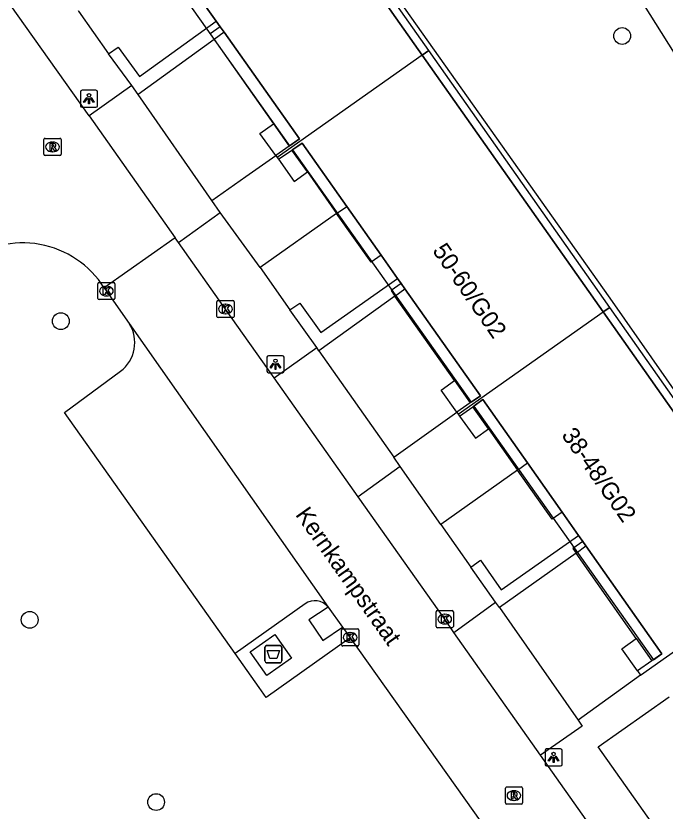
# Model space of a CAD drawing. Extents: x 159353 to 160616, y 385893 to 387321.
# Drawn here: x 160114.25 to 160152.06, y 387095.74 to 387142.05 of the extents above; entities that cross this region are included whole.
import ezdxf

# ---------------------------------------------------------------- set-up
doc = ezdxf.new("R2010")
doc.units = 0
for name, color, linetype in [('IMGEO_Afval_apart_plaats', 7, 'Continuous'), ('IMGEO_Boom', 7, 'Continuous'), ('IMGEO_Kolk', 7, 'Continuous'), ('IMGEO_Lichtpunt', 7, 'Continuous'), ('IMGEO_Openbare_ruimte_label', 7, 'Continuous'), ('IMGEO_Pand', 7, 'Continuous'), ('IMGEO_Pand_nummerreeks', 7, 'Continuous'), ('IMGEO_Pand_overbouw', 7, 'Continuous'), ('IMGEO_Parkeervlak_open', 7, 'Continuous'), ('IMGEO_Rijbaan_lokaal_open', 7, 'Continuous'), ('IMGEO_Rioolput', 7, 'Continuous'), ('IMGEO_Voetpad_gesloten', 7, 'Continuous'), ('IMGEO_Voetpad_open', 7, 'Continuous')]:
    doc.layers.add(name, color=color, linetype=linetype)

msp = doc.modelspace()

# ---------------------------------------------------------------- linework, layer by layer
at = {"layer": 'IMGEO_Afval_apart_plaats'}
for p, q in [((160128.845, 387105.381), (160129.635, 387105.381)), ((160129.635, 387105.381), (160128.845, 387105.381)), ((160128.745, 387104.481), (160128.745, 387105.281)), ((160128.745, 387105.281), (160128.745, 387104.481)), ((160129.735, 387105.281), (160129.735, 387104.481)), ((160129.735, 387104.481), (160129.735, 387105.281)), ((160129.635, 387104.381), (160128.845, 387104.381)), ((160128.845, 387104.381), (160129.635, 387104.381))]:
    msp.add_line(p, q, dxfattribs=at)
msp.add_lwpolyline([(160128.888, 387105.095), (160129.592, 387105.095), (160129.443, 387104.625), (160129.037, 387104.625), (160128.888, 387105.095)], dxfattribs=at)
for centre, start, end in [((160128.845, 387105.281), 90, 180), ((160128.845, 387105.281), 90, 180), ((160129.635, 387105.281), 0, 90), ((160129.635, 387105.281), 360, 90), ((160128.845, 387104.481), 180, 270), ((160128.845, 387104.481), 180, 270), ((160129.635, 387104.481), 270, 0), ((160129.635, 387104.481), 270, 0)]:
    msp.add_arc(centre, 0.1, start, end, dxfattribs=at)
at = {"layer": 'IMGEO_Boom'}
for centre in [(160149.561, 387140.881), (160116.86, 387124.273), (160115.05, 387106.878), (160122.412, 387096.265)]:
    msp.add_circle(centre, 0.489, dxfattribs=at)
at = {"layer": 'IMGEO_Kolk'}
for p, q in [((160119.013, 387125.599), (160119.013, 387126.451)), ((160119.088, 387126.525), (160119.94, 387126.525)), ((160119.501, 387126.305), (160119.526, 387126.305)), ((160120.014, 387126.451), (160120.014, 387125.599)), ((160119.524, 387125.745), (160119.499, 387125.745)), ((160119.94, 387125.525), (160119.088, 387125.525)), ((160125.952, 387124.553), (160125.952, 387125.405)), ((160126.027, 387125.479), (160126.879, 387125.479)), ((160126.44, 387125.259), (160126.465, 387125.259)), ((160126.953, 387125.405), (160126.953, 387124.553)), ((160126.879, 387124.479), (160126.027, 387124.479)), ((160126.463, 387124.699), (160126.438, 387124.699)), ((160138.724, 387106.494), (160138.724, 387107.346)), ((160138.799, 387107.42), (160139.651, 387107.42)), ((160139.212, 387107.2), (160139.237, 387107.2)), ((160139.725, 387107.346), (160139.725, 387106.494)), ((160133.215, 387105.428), (160133.215, 387106.28)), ((160133.29, 387106.354), (160134.142, 387106.354)), ((160134.216, 387106.28), (160134.216, 387105.428)), ((160139.651, 387106.42), (160138.799, 387106.42)), ((160139.235, 387106.64), (160139.21, 387106.64)), ((160133.703, 387106.134), (160133.728, 387106.134)), ((160134.142, 387105.354), (160133.29, 387105.354)), ((160133.726, 387105.574), (160133.701, 387105.574))]:
    msp.add_line(p, q, dxfattribs=at)
for points in [[(160119.013, 387125.599), (160119.013, 387126.451)], [(160119.088, 387126.525), (160119.94, 387126.525)], [(160119.334, 387126.225), (160119.457, 387126.225), (160119.457, 387126.074), (160119.587, 387126.225), (160119.751, 387126.225), (160119.605, 387126.074), (160119.758, 387125.825), (160119.606, 387125.825), (160119.521, 387125.989), (160119.457, 387125.922), (160119.457, 387125.825), (160119.334, 387125.825), (160119.334, 387126.225)], [(160120.014, 387126.451), (160120.014, 387125.599)], [(160119.94, 387125.525), (160119.088, 387125.525)], [(160125.952, 387124.553), (160125.952, 387125.405)], [(160126.027, 387125.479), (160126.879, 387125.479)], [(160126.953, 387125.405), (160126.953, 387124.553)], [(160126.273, 387125.179), (160126.396, 387125.179), (160126.396, 387125.028), (160126.526, 387125.179), (160126.69, 387125.179), (160126.544, 387125.028), (160126.697, 387124.779), (160126.545, 387124.779), (160126.46, 387124.943), (160126.396, 387124.876), (160126.396, 387124.779), (160126.273, 387124.779), (160126.273, 387125.179)], [(160126.879, 387124.479), (160126.027, 387124.479)], [(160138.724, 387106.494), (160138.724, 387107.346)], [(160138.799, 387107.42), (160139.651, 387107.42)], [(160139.725, 387107.346), (160139.725, 387106.494)], [(160139.045, 387107.12), (160139.168, 387107.12), (160139.168, 387106.969), (160139.298, 387107.12), (160139.462, 387107.12), (160139.316, 387106.969), (160139.469, 387106.72), (160139.317, 387106.72), (160139.232, 387106.884), (160139.168, 387106.817), (160139.168, 387106.72), (160139.045, 387106.72), (160139.045, 387107.12)], [(160133.215, 387105.428), (160133.215, 387106.28)], [(160133.29, 387106.354), (160134.142, 387106.354)], [(160134.216, 387106.28), (160134.216, 387105.428)], [(160139.651, 387106.42), (160138.799, 387106.42)], [(160133.536, 387106.054), (160133.659, 387106.054), (160133.659, 387105.903), (160133.789, 387106.054), (160133.953, 387106.054), (160133.807, 387105.903), (160133.96, 387105.654), (160133.808, 387105.654), (160133.723, 387105.818), (160133.659, 387105.751), (160133.659, 387105.654), (160133.536, 387105.654), (160133.536, 387106.054)], [(160134.142, 387105.354), (160133.29, 387105.354)]]:
    msp.add_lwpolyline(points, dxfattribs=at)
for centre, start, end in [((160119.09, 387126.449), 91.552, 178.448), ((160119.09, 387126.449), 91.552, 178.448), ((160119.938, 387126.449), 1.552, 88.448), ((160119.938, 387126.449), 1.552, 88.448), ((160119.09, 387125.601), 181.552, 268.448), ((160119.09, 387125.601), 181.552, 268.448), ((160119.938, 387125.601), 271.552, 358.448), ((160119.938, 387125.601), 271.552, 358.448), ((160126.029, 387125.403), 91.552, 178.448), ((160126.029, 387125.403), 91.552, 178.448), ((160126.877, 387125.403), 1.552, 88.448), ((160126.877, 387125.403), 1.552, 88.448), ((160126.029, 387124.555), 181.552, 268.448), ((160126.029, 387124.555), 181.552, 268.448), ((160126.877, 387124.555), 271.552, 358.448), ((160126.877, 387124.555), 271.552, 358.448), ((160138.801, 387107.344), 91.552, 178.448), ((160138.801, 387107.344), 91.552, 178.448), ((160139.649, 387107.344), 1.552, 88.448), ((160139.649, 387107.344), 1.552, 88.448), ((160133.292, 387106.278), 91.552, 178.448), ((160133.292, 387106.278), 91.552, 178.448), ((160134.14, 387106.278), 1.552, 88.448), ((160134.14, 387106.278), 1.552, 88.448), ((160138.801, 387106.496), 181.552, 268.448), ((160138.801, 387106.496), 181.552, 268.448), ((160139.649, 387106.496), 271.552, 358.448), ((160139.649, 387106.496), 271.552, 358.448), ((160133.292, 387105.43), 181.552, 268.448), ((160133.292, 387105.43), 181.552, 268.448), ((160134.14, 387105.43), 271.552, 358.448), ((160134.14, 387105.43), 271.552, 358.448)]:
    msp.add_arc(centre, 0.0765, start, end, dxfattribs=at)
for centre, major_axis, ratio, start_param, end_param in [((160119.5, 387126.025), (-0.387, 0.002), 0.722429, 4.712389, 7.853982), ((160119.525, 387126.025), (-0.39, 0.002), 0.717154, 1.570796, 4.712389), ((160126.439, 387124.979), (-0.387, 0.002), 0.722429, 4.712389, 7.853982), ((160126.464, 387124.979), (-0.39, 0.002), 0.717154, 1.570796, 4.712389), ((160139.211, 387106.92), (-0.387, 0.002), 0.722429, 4.712389, 7.853982), ((160139.236, 387106.92), (-0.39, 0.002), 0.717154, 1.570796, 4.712389), ((160133.702, 387105.854), (-0.387, 0.002), 0.722429, 4.712389, 7.853982), ((160133.727, 387105.854), (-0.39, 0.002), 0.717154, 1.570796, 4.712389)]:
    msp.add_ellipse(centre, major_axis=major_axis, ratio=ratio, start_param=start_param, end_param=end_param, dxfattribs=at)
at = {"layer": 'IMGEO_Lichtpunt'}
for p, q in [((160118.904, 387137.722), (160118.096, 387137.722)), ((160118.904, 387137.722), (160118.096, 387137.722)), ((160118.002, 387137.627), (160118.002, 387136.82)), ((160118.002, 387137.627), (160118.002, 387136.82)), ((160118.998, 387136.82), (160118.998, 387137.627)), ((160118.998, 387136.82), (160118.998, 387137.627)), ((160118.096, 387136.726), (160118.904, 387136.726)), ((160118.096, 387136.726), (160118.904, 387136.726)), ((160128.866, 387122.166), (160128.866, 387121.359)), ((160128.866, 387122.166), (160128.866, 387121.359)), ((160129.768, 387122.261), (160128.96, 387122.261)), ((160129.768, 387122.261), (160128.96, 387122.261)), ((160129.862, 387121.359), (160129.862, 387122.166)), ((160129.862, 387121.359), (160129.862, 387122.166)), ((160128.96, 387121.265), (160129.768, 387121.265)), ((160128.96, 387121.265), (160129.768, 387121.265)), ((160145.969, 387099.362), (160145.161, 387099.362)), ((160145.969, 387099.362), (160145.161, 387099.362)), ((160145.067, 387099.267), (160145.067, 387098.46)), ((160145.067, 387099.267), (160145.067, 387098.46)), ((160146.063, 387098.46), (160146.063, 387099.267)), ((160146.063, 387098.46), (160146.063, 387099.267)), ((160145.161, 387098.366), (160145.969, 387098.366)), ((160145.161, 387098.366), (160145.969, 387098.366))]:
    msp.add_line(p, q, dxfattribs=at)
for points in [[(160118.376, 387137.291), (160118.415, 387137.263), (160118.227, 387137.001), (160118.189, 387137.028), (160118.376, 387137.291)], [(160118.588, 387137.263), (160118.626, 387137.29), (160118.813, 387137.028), (160118.774, 387137), (160118.588, 387137.263)], [(160118.478, 387137.243), (160118.525, 387137.243), (160118.525, 387136.921), (160118.478, 387136.921), (160118.478, 387137.243)], [(160129.24, 387121.83), (160129.279, 387121.802), (160129.091, 387121.54), (160129.053, 387121.567), (160129.24, 387121.83)], [(160129.342, 387121.782), (160129.389, 387121.782), (160129.389, 387121.46), (160129.342, 387121.46), (160129.342, 387121.782)], [(160129.452, 387121.802), (160129.49, 387121.829), (160129.677, 387121.567), (160129.638, 387121.539), (160129.452, 387121.802)], [(160145.441, 387098.931), (160145.48, 387098.903), (160145.292, 387098.641), (160145.254, 387098.668), (160145.441, 387098.931)], [(160145.543, 387098.883), (160145.59, 387098.883), (160145.59, 387098.561), (160145.543, 387098.561), (160145.543, 387098.883)], [(160145.653, 387098.903), (160145.691, 387098.93), (160145.878, 387098.668), (160145.839, 387098.64), (160145.653, 387098.903)]]:
    msp.add_lwpolyline(points, dxfattribs=at)
for centre in [(160118.501, 387137.425), (160129.365, 387121.964), (160145.566, 387099.065)]:
    msp.add_circle(centre, 0.0994, dxfattribs=at)
for centre, start, end in [((160118.096, 387137.627), 90, 180), ((160118.096, 387137.627), 90, 180), ((160118.904, 387137.627), 0, 90), ((160118.904, 387137.627), 0, 90), ((160118.096, 387136.82), 180, 270), ((160118.096, 387136.82), 180, 270), ((160118.904, 387136.82), 270, 0), ((160118.904, 387136.82), 270, 360), ((160128.96, 387122.166), 90, 180), ((160128.96, 387122.166), 90, 180), ((160129.768, 387122.166), 0, 90), ((160129.768, 387122.166), 0, 90), ((160128.96, 387121.359), 180, 270), ((160128.96, 387121.359), 180, 270), ((160129.768, 387121.359), 270, 0), ((160129.768, 387121.359), 270, 360), ((160145.161, 387099.267), 90, 180), ((160145.161, 387099.267), 90, 180), ((160145.969, 387099.267), 0, 90), ((160145.969, 387099.267), 0, 90), ((160145.161, 387098.46), 180, 270), ((160145.161, 387098.46), 180, 270), ((160145.969, 387098.46), 270, 0), ((160145.969, 387098.46), 270, 360)]:
    msp.add_arc(centre, 0.0946, start, end, dxfattribs=at)
at = {"layer": 'IMGEO_Pand'}
for points in [[(160137.915, 387139.769), (160127.376, 387154.723), (160127.947, 387155.128)], [(160124.901, 387143.17), (160125.91, 387141.744)], [(160125.91, 387141.744), (160126.141, 387141.418)], [(160126.141, 387141.418), (160126.367, 387141.098)], [(160126.367, 387141.098), (160130.766, 387134.884), (160130.163, 387134.465)], [(160137.915, 387139.769), (160129.457, 387133.809)], [(160148.458, 387124.808), (160137.915, 387139.769)], [(160130.325, 387134.236), (160130.911, 387134.637), (160133.512, 387130.956)], [(160130.163, 387134.465), (160129.377, 387133.919)], [(160129.537, 387133.698), (160130.325, 387134.236)], [(160129.377, 387133.919), (160129.457, 387133.809)], [(160129.457, 387133.809), (160129.537, 387133.698)], [(160133.512, 387130.956), (160135.521, 387128.111)], [(160135.521, 387128.111), (160136.477, 387126.759)], [(160136.477, 387126.759), (160136.684, 387126.465)], [(160136.684, 387126.465), (160136.907, 387126.151)], [(160136.907, 387126.151), (160141.3, 387119.932), (160140.706, 387119.513)], [(160140.011, 387118.855), (160148.458, 387124.808)], [(160159.538, 387110.302), (160158.966, 387109.898), (160148.458, 387124.808)], [(160140.862, 387119.292), (160141.447, 387119.707), (160144.047, 387116.012)], [(160140.706, 387119.513), (160139.929, 387118.964)], [(160140.093, 387118.746), (160140.862, 387119.292)], [(160139.929, 387118.964), (160140.011, 387118.855)], [(160140.011, 387118.855), (160140.093, 387118.746)], [(160144.047, 387116.012), (160146.057, 387113.155)], [(160146.057, 387113.155), (160147.013, 387111.797)], [(160147.013, 387111.797), (160147.263, 387111.442)], [(160147.263, 387111.442), (160147.449, 387111.178)], [(160147.449, 387111.178), (160151.868, 387104.898), (160151.295, 387104.496)], [(160150.636, 387103.655), (160159.711, 387110.057)], [(160151.295, 387104.496), (160150.461, 387103.911)], [(160150.461, 387103.911), (160150.636, 387103.655)]]:
    msp.add_lwpolyline(points, dxfattribs=at)
at = {"layer": 'IMGEO_Pand_overbouw'}
for points in [[(160137.915, 387139.769), (160138.289, 387140.033), (160127.749, 387154.988), (160127.376, 387154.723)], [(160120.278, 387149.7), (160119.706, 387149.296), (160130.19, 387134.484), (160130.766, 387134.884), (160126.367, 387141.098), (160126.141, 387141.418), (160125.91, 387141.744), (160124.901, 387143.17), (160122.943, 387145.935)], [(160138.289, 387140.033), (160137.915, 387139.769), (160148.458, 387124.808), (160148.833, 387125.072)], [(160130.911, 387134.637), (160130.353, 387134.255), (160140.76, 387119.551), (160141.3, 387119.932), (160136.907, 387126.151), (160136.684, 387126.465), (160136.477, 387126.759), (160135.521, 387128.111), (160133.512, 387130.956)], [(160148.833, 387125.072), (160148.458, 387124.808), (160158.966, 387109.898), (160159.341, 387110.163)], [(160141.447, 387119.707), (160140.916, 387119.331), (160151.376, 387104.553), (160151.868, 387104.898), (160147.449, 387111.178), (160147.263, 387111.442), (160147.013, 387111.797), (160146.057, 387113.155), (160144.047, 387116.012)]]:
    msp.add_lwpolyline(points, close=True, dxfattribs=at)
at = {"layer": 'IMGEO_Parkeervlak_open'}
for points in [[(160125.785, 387140.675), (160121.368, 387137.465)], [(160125.655, 387131.302), (160127.643, 387132.689), (160129.377, 387133.919)], [(160136.322, 387125.73), (160131.895, 387122.547)], [(160127.017, 387104.915), (160117.084, 387118.96), (160120.329, 387121.352)], [(160136.257, 387116.35), (160139.929, 387118.964)], [(160146.873, 387110.768), (160142.413, 387107.594)]]:
    msp.add_lwpolyline(points, dxfattribs=at)
msp.add_arc((160119.081, 387123.026), 2.088, 306.6954, 32.2068, dxfattribs=at)
at = {"layer": 'IMGEO_Rijbaan_lokaal_open'}
for points in [[(160118.509, 387136.225), (160113.427, 387143.421), (160112.848, 387144.244)], [(160118.509, 387136.225), (160123.517, 387129.13)], [(160123.517, 387129.13), (160119.384, 387126.213)], [(160123.708, 387128.859), (160123.517, 387129.13)], [(160129.295, 387120.968), (160126.452, 387124.979), (160123.708, 387128.859)], [(160119.384, 387126.213), (160120.848, 387124.139)], [(160120.848, 387124.139), (160132.427, 387107.624)], [(160134.189, 387114.032), (160129.295, 387120.968)], [(160139.758, 387106.144), (160139.223, 387106.919), (160134.189, 387114.032)], [(160132.427, 387107.624), (160133.27, 387106.46)], [(160133.27, 387106.46), (160133.391, 387106.292), (160133.721, 387105.827)], [(160133.721, 387105.827), (160144.435, 387090.75)], [(160144.795, 387099.004), (160139.758, 387106.144)], [(160164.661, 387070.836), (160164.514, 387071.066), (160153.244, 387087.045), (160144.795, 387099.004)]]:
    msp.add_lwpolyline(points, dxfattribs=at)
msp.add_arc((160114.653, 387123.245), 5.585, 32.1031, 127.4275, dxfattribs=at)
at = {"layer": 'IMGEO_Rioolput'}
for p, q in [((160115.877, 387133.993), (160115.877, 387134.845)), ((160115.952, 387134.919), (160116.804, 387134.919)), ((160116.365, 387134.699), (160116.39, 387134.699)), ((160116.878, 387134.845), (160116.878, 387133.993)), ((160116.388, 387134.139), (160116.363, 387134.139)), ((160116.804, 387133.919), (160115.952, 387133.919)), ((160142.755, 387096.218), (160142.755, 387097.07)), ((160142.83, 387097.144), (160143.682, 387097.144)), ((160143.756, 387097.07), (160143.756, 387096.218)), ((160143.243, 387096.924), (160143.268, 387096.924)), ((160143.682, 387096.144), (160142.83, 387096.144)), ((160143.266, 387096.364), (160143.241, 387096.364))]:
    msp.add_line(p, q, dxfattribs=at)
for points in [[(160115.877, 387133.993), (160115.877, 387134.845)], [(160115.952, 387134.919), (160116.804, 387134.919)], [(160116.466, 387134.617), (160116.214, 387134.619), (160116.214, 387134.219)], [(160116.392, 387134.538), (160116.338, 387134.538), (160116.338, 387134.457)], [(160116.878, 387134.845), (160116.878, 387133.993)], [(160116.214, 387134.219), (160116.338, 387134.219), (160116.338, 387134.381), (160116.349, 387134.381)], [(160116.338, 387134.457), (160116.39, 387134.457)], [(160116.396, 387134.352), (160116.467, 387134.219), (160116.607, 387134.219), (160116.542, 387134.345)], [(160116.804, 387133.919), (160115.952, 387133.919)], [(160142.755, 387096.218), (160142.755, 387097.07)], [(160142.83, 387097.144), (160143.682, 387097.144)], [(160143.756, 387097.07), (160143.756, 387096.218)], [(160143.344, 387096.842), (160143.092, 387096.844), (160143.092, 387096.444)], [(160143.092, 387096.444), (160143.216, 387096.444), (160143.216, 387096.606), (160143.227, 387096.606)], [(160143.27, 387096.763), (160143.216, 387096.763), (160143.216, 387096.682)], [(160143.216, 387096.682), (160143.268, 387096.682)], [(160143.274, 387096.577), (160143.345, 387096.444), (160143.485, 387096.444), (160143.42, 387096.57)], [(160143.682, 387096.144), (160142.83, 387096.144)]]:
    msp.add_lwpolyline(points, dxfattribs=at)
for centre, radius, start, end in [((160115.954, 387134.843), 0.0765, 91.552, 178.448), ((160115.954, 387134.843), 0.0765, 91.552, 178.448), ((160116.398, 387134.442), 0.0964, 77.0061, 93.1865), ((160116.412, 387134.499), 0.0378, 276.6634, 79.6772), ((160116.465, 387134.507), 0.109, 350.3612, 89.416), ((160116.463, 387134.507), 0.112, 277.5842, 350.9817), ((160116.802, 387134.843), 0.0765, 1.552, 88.448), ((160116.802, 387134.843), 0.0765, 1.552, 88.448), ((160116.348, 387134.328), 0.0533, 26.0293, 88.6989), ((160116.374, 387134.646), 0.19, 274.7715, 282.9687), ((160116.447, 387134.292), 0.108, 29.5134, 73.7905), ((160115.954, 387133.995), 0.0765, 181.552, 268.448), ((160115.954, 387133.995), 0.0765, 181.552, 268.448), ((160116.802, 387133.995), 0.0765, 271.552, 358.448), ((160116.802, 387133.995), 0.0765, 271.552, 358.448), ((160142.832, 387097.068), 0.0765, 91.552, 178.448), ((160142.832, 387097.068), 0.0765, 91.552, 178.448), ((160143.68, 387097.068), 0.0765, 1.552, 88.448), ((160143.68, 387097.068), 0.0765, 1.552, 88.448), ((160143.226, 387096.553), 0.0533, 26.0293, 88.6989), ((160143.252, 387096.871), 0.19, 274.7715, 282.9687), ((160143.276, 387096.667), 0.0964, 77.0061, 93.1865), ((160143.29, 387096.724), 0.0378, 276.6634, 79.6772), ((160143.343, 387096.732), 0.109, 350.3612, 89.416), ((160143.341, 387096.732), 0.112, 277.5842, 350.9817), ((160143.325, 387096.517), 0.108, 29.5134, 73.7905), ((160142.832, 387096.22), 0.0765, 181.552, 268.448), ((160142.832, 387096.22), 0.0765, 181.552, 268.448), ((160143.68, 387096.22), 0.0765, 271.552, 358.448), ((160143.68, 387096.22), 0.0765, 271.552, 358.448)]:
    msp.add_arc(centre, radius, start, end, dxfattribs=at)
for centre, major_axis, ratio, start_param, end_param in [((160116.364, 387134.419), (-0.387, 0.002), 0.722429, 4.712389, 7.853982), ((160116.389, 387134.419), (-0.39, 0.002), 0.717154, 1.570796, 4.712389), ((160143.242, 387096.644), (-0.387, 0.002), 0.722429, 4.712389, 7.853982), ((160143.267, 387096.644), (-0.39, 0.002), 0.717154, 1.570796, 4.712389)]:
    msp.add_ellipse(centre, major_axis=major_axis, ratio=ratio, start_param=start_param, end_param=end_param, dxfattribs=at)
at = {"layer": 'IMGEO_Voetpad_gesloten'}
for points in [[(160132.427, 387107.624), (160131.313, 387106.873), (160132.116, 387105.682), (160133.27, 387106.46)], [(160129.33, 387106.018), (160130.292, 387104.651), (160128.854, 387103.64), (160127.893, 387105.008), (160129.33, 387106.018)]]:
    msp.add_lwpolyline(points, dxfattribs=at)
at = {"layer": 'IMGEO_Voetpad_open'}
for points in [[(160127.555, 387179.648), (160160.899, 387126.68), (160192.245, 387076.712)], [(160127.947, 387155.128), (160148.834, 387125.608), (160159.538, 387110.302)], [(160117.875, 387142.355), (160117.9, 387142.32), (160119.647, 387139.847)], [(160119.647, 387139.847), (160120.201, 387140.234), (160121.45, 387138.519), (160125.91, 387141.744)], [(160126.141, 387141.418), (160125.553, 387141.003), (160125.785, 387140.675)], [(160126.367, 387141.098), (160125.785, 387140.675)], [(160125.785, 387140.675), (160129.247, 387135.765)], [(160120.99, 387138.003), (160119.647, 387139.847)], [(160120.99, 387138.003), (160118.509, 387136.225)], [(160121.368, 387137.465), (160120.99, 387138.003)], [(160125.655, 387131.302), (160121.368, 387137.465)], [(160129.377, 387133.919), (160128.461, 387135.206), (160129.247, 387135.765)], [(160129.247, 387135.765), (160130.163, 387134.465)], [(160131.225, 387132.96), (160130.325, 387134.236)], [(160129.537, 387133.698), (160130.453, 387132.411), (160131.225, 387132.96)], [(160131.225, 387132.96), (160132.928, 387130.544)], [(160126.146, 387130.609), (160125.655, 387131.302)], [(160132.928, 387130.544), (160133.512, 387130.956)], [(160123.708, 387128.859), (160126.146, 387130.609)], [(160128.464, 387127.397), (160126.146, 387130.609)], [(160132.928, 387130.544), (160128.464, 387127.397)], [(160135.521, 387128.111), (160134.935, 387127.698), (160132.928, 387130.544)], [(160128.464, 387127.397), (160130.203, 387124.926)], [(160130.203, 387124.926), (160130.775, 387125.321), (160132, 387123.602), (160136.477, 387126.759)], [(160136.684, 387126.465), (160136.096, 387126.051), (160136.322, 387125.73)], [(160136.322, 387125.73), (160136.907, 387126.151)], [(160139.794, 387120.807), (160136.322, 387125.73)], [(160131.766, 387122.739), (160130.203, 387124.926)], [(160129.295, 387120.968), (160131.766, 387122.739)], [(160131.895, 387122.547), (160131.766, 387122.739)], [(160131.895, 387122.547), (160136.257, 387116.35)], [(160139.929, 387118.964), (160139.013, 387120.251), (160139.794, 387120.807)], [(160139.794, 387120.807), (160140.706, 387119.513)], [(160141.772, 387118.002), (160140.862, 387119.292)], [(160140.093, 387118.746), (160141.009, 387117.459), (160141.772, 387118.002)], [(160141.772, 387118.002), (160143.465, 387115.6)], [(160136.625, 387115.8), (160136.257, 387116.35)], [(160143.465, 387115.6), (160144.047, 387116.012)], [(160136.625, 387115.8), (160134.189, 387114.032)], [(160138.994, 387112.433), (160136.625, 387115.8)], [(160143.465, 387115.6), (160138.994, 387112.433)], [(160146.057, 387113.155), (160145.477, 387112.746), (160143.465, 387115.6)], [(160138.994, 387112.433), (160140.748, 387109.939)], [(160140.748, 387109.939), (160141.313, 387110.361), (160142.52, 387108.629), (160147.013, 387111.797)], [(160147.263, 387111.442), (160146.685, 387111.034), (160146.873, 387110.768)], [(160146.873, 387110.768), (160147.449, 387111.178)], [(160150.381, 387105.792), (160146.873, 387110.768)], [(160142.187, 387107.908), (160140.748, 387109.939)], [(160131.092, 387107.818), (160127.017, 387104.915)], [(160139.758, 387106.144), (160142.187, 387107.908)], [(160142.413, 387107.594), (160142.187, 387107.908)], [(160142.413, 387107.594), (160146.993, 387101.04)], [(160133.721, 387105.827), (160128.823, 387102.346), (160128.41, 387102.934), (160127.017, 387104.915)], [(160150.461, 387103.911), (160149.545, 387105.198), (160150.381, 387105.792)], [(160150.381, 387105.792), (160151.295, 387104.496)], [(160150.636, 387103.655), (160146.993, 387101.04)], [(160170.248, 387068.22), (160148.162, 387099.475), (160152.299, 387102.397)], [(160146.993, 387101.04), (160147.233, 387100.689), (160144.795, 387099.004)]]:
    msp.add_lwpolyline(points, dxfattribs=at)
msp.add_arc((160131.652, 387106.983), 1.006, 39.6132, 123.8503, dxfattribs=at)

# ---------------------------------------------------------------- texts
at = {"layer": 'IMGEO_Openbare_ruimte_label'}
msp.add_text('Kernkampstraat', height=1, rotation=305.3112, dxfattribs=at).set_placement((160130.489, 387112.999))
at = {"layer": 'IMGEO_Pand_nummerreeks'}
for s, rotation, p in [('50-60/G02', 304.7027, (160138.473, 387128.372)), ('38-48/G02', 305.1338, (160145.989, 387117.631))]:
    msp.add_text(s, height=1, rotation=rotation, dxfattribs=at).set_placement(p)

doc.saveas('drawing.dxf')
